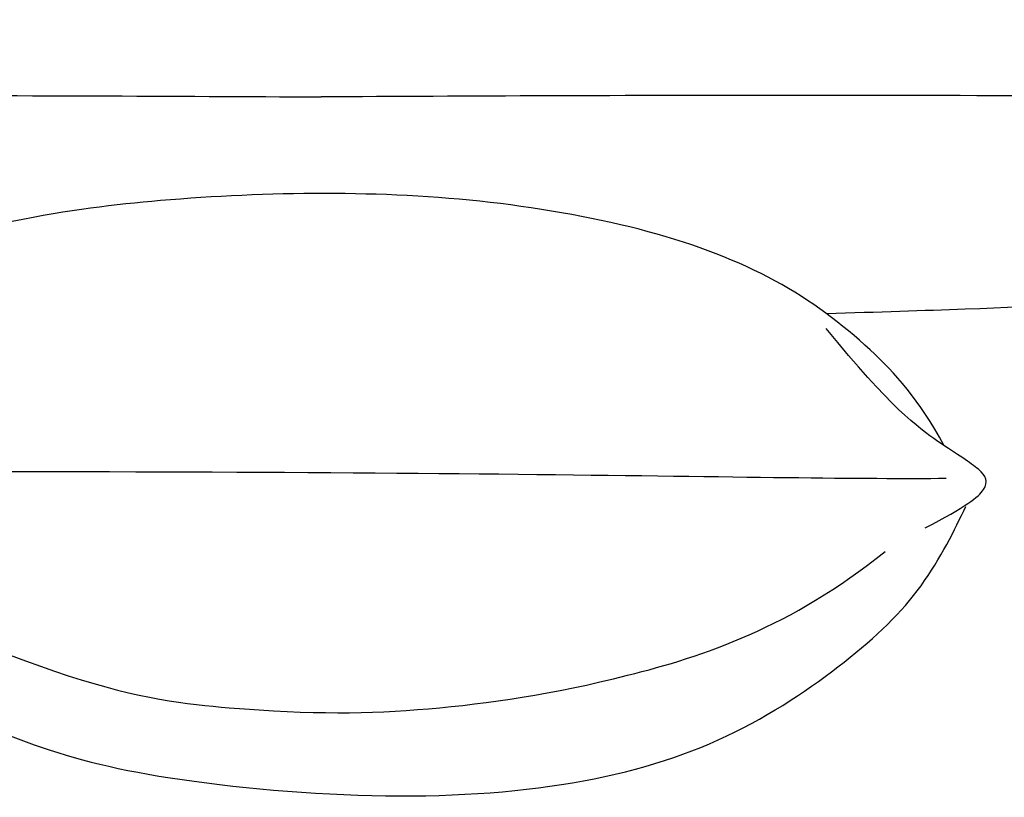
# Model space of a CAD drawing. Header units: millimetres. Extents: x -31695 to -19845, y -5614 to 7253.
# Tile 297 of 432: x -28062 to -27734, y 4985 to 5244. Entities that reach past the tile are written whole.
import ezdxf

# ---------------------------------------------------------------- set-up
doc = ezdxf.new("R2010")
doc.units = ezdxf.units.MM
doc.layers.add('2d', color=7, linetype='Continuous', true_color=0x000000)

msp = doc.modelspace()

# ---------------------------------------------------------------- linework, layer by layer
at = {"layer": '2d', "linetype": 'Continuous', "lineweight": -3}
for points, knots in [([(-27961.73, 5401.34), (-27980.54, 5401.36), (-28079.8, 5401.38), (-28230.23, 5401.63), (-28289.12, 5389.14), (-28316.72, 5369.28), (-28326.81, 5328.9), (-28332.86, 5290.03), (-28331.18, 5238.51), (-28318.4, 5193.31), (-28309.99, 5175.84), (-28272.64, 5152.64), (-28221.84, 5149.37), (-28138.52, 5146.63), (-28116.12, 5145.99)], [234.135396, 234.135396, 234.135396, 234.135396, 253.862352, 338.483137, 423.103921, 507.724705, 592.345489, 676.966273, 761.587057, 846.207841, 930.828625, 1015.44941, 1100.070194, 1127.412255, 1127.412255, 1127.412255, 1127.412255]), ([(-27961.73, 5401.34), (-27942.92, 5401.36), (-27843.66, 5401.38), (-27693.22, 5401.63), (-27634.33, 5389.14), (-27606.74, 5369.28), (-27596.65, 5328.9), (-27590.59, 5290.03), (-27592.27, 5238.51), (-27605.06, 5193.31), (-27613.47, 5175.84), (-27650.81, 5152.64), (-27700.13, 5149.47), (-27776.53, 5146.91), (-27793.5, 5146.4)], [234.135396, 234.135396, 234.135396, 234.135396, 253.862352, 338.483137, 423.103921, 507.724705, 592.345489, 676.966273, 761.587057, 846.207841, 930.828625, 1015.44941, 1100.070194, 1121.670175, 1121.670175, 1121.670175, 1121.670175]), ([(-27754.38, 5102.48), (-27762.98, 5118.02), (-27779.09, 5136), (-27808.88, 5158.56), (-27850.72, 5174.76), (-27905.45, 5184.69), (-27960.63, 5187.32), (-28013.36, 5184.8), (-28045.4, 5180.99), (-28064.55, 5177.11)], [5.168031, 5.168031, 5.168031, 5.168031, 54.891195, 109.78239, 164.673585, 219.56478, 274.455975, 329.347171, 376.924203, 376.924203, 376.924203, 376.924203])]:
    msp.add_open_spline(points, degree=3, knots=knots, dxfattribs=at)
for points in [[(-28302.14, 5217.96), (-28172.83, 5219.68), (-28059.13, 5219.08), (-27961.73, 5218.58)], [(-27621.31, 5217.96), (-27750.62, 5219.68), (-27864.32, 5219.08), (-27961.73, 5218.58)], [(-27760.71, 5075.12), (-27747.23, 5082.22), (-27738.78, 5088.49), (-27741.34, 5094.39), (-27754.15, 5101.85), (-27772.25, 5115.22), (-27793.73, 5141.55)], [(-28142.57, 5119.73), (-28162.12, 5103.98), (-28171.89, 5096.98), (-28172.73, 5091.73), (-28164.91, 5085.73), (-28155.97, 5074.47), (-28143.41, 5052.47), (-28133.36, 5038.22), (-28108.51, 5023.47), (-28061.05, 5003.46), (-28022.52, 4991.96), (-27942.95, 4983.96), (-27875.1, 4988.46), (-27825.12, 5003.96), (-27785.2, 5030.97), (-27760.35, 5054.97), (-27750.86, 5074.72), (-27747.23, 5082.22)], [(-28159.47, 5093.52), (-27929.22, 5095.07), (-27806.17, 5091.05), (-27753.78, 5091.67)], [(-28144.65, 5071.61), (-28056.76, 5022.53), (-27983.34, 5012.65), (-27927.16, 5013.57), (-27863.73, 5022.83), (-27805.48, 5041.97), (-27774.11, 5067.29)]]:
    msp.add_open_spline(points, degree=3, dxfattribs=at)

doc.saveas('drawing.dxf')
